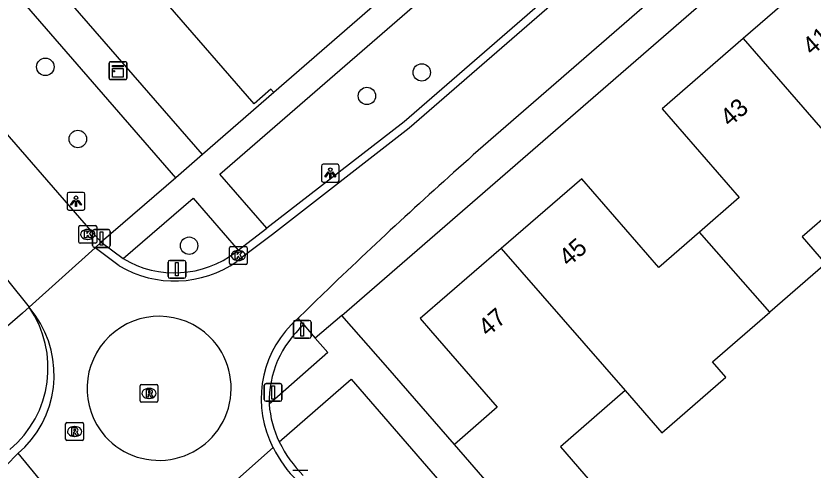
# Model space of a CAD drawing. Extents: x 155888 to 156864, y 383882 to 384671.
# Drawn here: x 156182.75 to 156227.53, y 384186.7 to 384212.22 of the extents above; entities that cross this region are included whole.
import ezdxf

# ---------------------------------------------------------------- set-up
doc = ezdxf.new("R2010")
doc.units = 0
for name, color, linetype in [('IMGEO_Afsluitpaal', 7, 'Continuous'), ('IMGEO_Boom', 7, 'Continuous'), ('IMGEO_Kast', 7, 'Continuous'), ('IMGEO_Kolk', 7, 'Continuous'), ('IMGEO_Lichtpunt', 7, 'Continuous'), ('IMGEO_Pand', 7, 'Continuous'), ('IMGEO_Pand_nummerreeks', 7, 'Continuous'), ('IMGEO_Rijbaan_lokaal_gesloten', 7, 'Continuous'), ('IMGEO_Rijbaan_lokaal_open', 7, 'Continuous'), ('IMGEO_Rioolput', 7, 'Continuous'), ('IMGEO_Voetpad_open', 7, 'Continuous')]:
    doc.layers.add(name, color=color, linetype=linetype)

msp = doc.modelspace()

# ---------------------------------------------------------------- linework, layer by layer
at = {"layer": 'IMGEO_Afsluitpaal'}
for p, q in [((156187.156, 384200.215), (156187.946, 384200.215)), ((156187.946, 384200.215), (156187.156, 384200.215)), ((156187.056, 384199.315), (156187.056, 384200.115)), ((156187.056, 384200.115), (156187.056, 384199.315)), ((156188.046, 384200.115), (156188.046, 384199.315)), ((156188.046, 384199.315), (156188.046, 384200.115)), ((156187.946, 384199.215), (156187.156, 384199.215)), ((156187.156, 384199.215), (156187.946, 384199.215)), ((156191.296, 384197.584), (156191.296, 384198.384)), ((156191.296, 384198.384), (156191.296, 384197.584)), ((156191.396, 384198.484), (156192.186, 384198.484)), ((156192.186, 384198.484), (156191.396, 384198.484)), ((156192.286, 384198.384), (156192.286, 384197.584)), ((156192.286, 384197.584), (156192.286, 384198.384)), ((156192.186, 384197.484), (156191.396, 384197.484)), ((156191.396, 384197.484), (156192.186, 384197.484)), ((156198.337, 384194.208), (156198.337, 384195.008)), ((156198.337, 384195.008), (156198.337, 384194.208)), ((156198.437, 384195.108), (156199.227, 384195.108)), ((156199.227, 384195.108), (156198.437, 384195.108)), ((156199.327, 384195.008), (156199.327, 384194.208)), ((156199.327, 384194.208), (156199.327, 384195.008)), ((156199.227, 384194.108), (156198.437, 384194.108)), ((156198.437, 384194.108), (156199.227, 384194.108)), ((156196.702, 384190.664), (156196.702, 384191.464)), ((156196.702, 384191.464), (156196.702, 384190.664)), ((156196.802, 384191.564), (156197.592, 384191.564)), ((156197.592, 384191.564), (156196.802, 384191.564)), ((156197.692, 384191.464), (156197.692, 384190.664)), ((156197.692, 384190.664), (156197.692, 384191.464)), ((156197.592, 384190.564), (156196.802, 384190.564)), ((156196.802, 384190.564), (156197.592, 384190.564))]:
    msp.add_line(p, q, dxfattribs=at)
for points in [[(156187.476, 384200.09), (156187.626, 384200.09), (156187.626, 384199.34), (156187.476, 384199.34), (156187.476, 384200.09)], [(156191.716, 384198.359), (156191.866, 384198.359), (156191.866, 384197.609), (156191.716, 384197.609), (156191.716, 384198.359)], [(156198.757, 384194.983), (156198.907, 384194.983), (156198.907, 384194.233), (156198.757, 384194.233), (156198.757, 384194.983)], [(156197.122, 384191.439), (156197.272, 384191.439), (156197.272, 384190.689), (156197.122, 384190.689), (156197.122, 384191.439)]]:
    msp.add_lwpolyline(points, dxfattribs=at)
for centre, start, end in [((156187.156, 384200.115), 90, 180), ((156187.156, 384200.115), 90, 180), ((156187.946, 384200.115), 0, 90), ((156187.946, 384200.115), 360, 90), ((156187.156, 384199.315), 180, 270), ((156187.156, 384199.315), 180, 270), ((156187.946, 384199.315), 270, 0), ((156187.946, 384199.315), 270, 0), ((156191.396, 384198.384), 90, 180), ((156191.396, 384198.384), 90, 180), ((156192.186, 384198.384), 0, 90), ((156192.186, 384198.384), 360, 90), ((156191.396, 384197.584), 180, 270), ((156191.396, 384197.584), 180, 270), ((156192.186, 384197.584), 270, 0), ((156192.186, 384197.584), 270, 0), ((156198.437, 384195.008), 90, 180), ((156198.437, 384195.008), 90, 180), ((156199.227, 384195.008), 0, 90), ((156199.227, 384195.008), 360, 90), ((156198.437, 384194.208), 180, 270), ((156198.437, 384194.208), 180, 270), ((156199.227, 384194.208), 270, 0), ((156199.227, 384194.208), 270, 0), ((156196.802, 384191.464), 90, 180), ((156196.802, 384191.464), 90, 180), ((156197.592, 384191.464), 0, 90), ((156197.592, 384191.464), 360, 90), ((156196.802, 384190.664), 180, 270), ((156196.802, 384190.664), 180, 270), ((156197.592, 384190.664), 270, 0), ((156197.592, 384190.664), 270, 0)]:
    msp.add_arc(centre, 0.1, start, end, dxfattribs=at)
at = {"layer": 'IMGEO_Boom'}
for centre in [(156184.401, 384209.361), (156205.55, 384209.048), (156202.466, 384207.725), (156186.228, 384205.307), (156192.48, 384199.311)]:
    msp.add_circle(centre, 0.489, dxfattribs=at)
at = {"layer": 'IMGEO_Kast'}
for p, q in [((156188.054, 384209.648), (156188.895, 384209.648)), ((156188.895, 384209.648), (156188.054, 384209.648)), ((156187.979, 384208.723), (156187.979, 384209.564)), ((156187.979, 384209.564), (156187.979, 384208.723)), ((156188.979, 384209.573), (156188.979, 384208.732)), ((156188.979, 384208.732), (156188.979, 384209.573)), ((156188.904, 384208.648), (156188.063, 384208.648)), ((156188.063, 384208.648), (156188.904, 384208.648))]:
    msp.add_line(p, q, dxfattribs=at)
for points in [[(156188.174, 384209.438), (156188.774, 384209.438), (156188.774, 384209.353), (156188.174, 384209.353), (156188.174, 384209.438)], [(156188.174, 384209.263), (156188.774, 384209.263), (156188.774, 384208.774), (156188.174, 384208.774), (156188.174, 384209.263)]]:
    msp.add_lwpolyline(points, dxfattribs=at)
msp.add_circle((156188.258, 384209.112), 0.0377, dxfattribs=at)
for centre, start, end in [((156188.057, 384209.57), 92.4484, 184.2845), ((156188.057, 384209.57), 92.4484, 184.2845), ((156188.901, 384209.57), 2.4484, 94.2845), ((156188.901, 384209.57), 2.4484, 94.2845), ((156188.057, 384208.726), 182.4484, 274.2845), ((156188.057, 384208.726), 182.4484, 274.2845), ((156188.901, 384208.726), 272.4484, 4.2845), ((156188.901, 384208.726), 272.4484, 4.2845)]:
    msp.add_arc(centre, 0.0779, start, end, dxfattribs=at)
at = {"layer": 'IMGEO_Kolk'}
for p, q in [((156186.286, 384199.518), (156186.286, 384200.37)), ((156186.361, 384200.444), (156187.213, 384200.444)), ((156186.774, 384200.224), (156186.799, 384200.224)), ((156187.287, 384200.37), (156187.287, 384199.518)), ((156187.213, 384199.444), (156186.361, 384199.444)), ((156186.797, 384199.664), (156186.772, 384199.664)), ((156194.741, 384198.332), (156194.741, 384199.184)), ((156194.816, 384199.258), (156195.668, 384199.258)), ((156195.229, 384199.038), (156195.254, 384199.038)), ((156195.742, 384199.184), (156195.742, 384198.332)), ((156195.252, 384198.478), (156195.227, 384198.478)), ((156195.668, 384198.258), (156194.816, 384198.258)), ((156198.298, 384186.701), (156199.15, 384186.701))]:
    msp.add_line(p, q, dxfattribs=at)
for points in [[(156186.286, 384199.518), (156186.286, 384200.37)], [(156186.361, 384200.444), (156187.213, 384200.444)], [(156187.287, 384200.37), (156187.287, 384199.518)], [(156186.607, 384200.144), (156186.73, 384200.144), (156186.73, 384199.993), (156186.86, 384200.144), (156187.024, 384200.144), (156186.878, 384199.993), (156187.031, 384199.744), (156186.879, 384199.744), (156186.794, 384199.908), (156186.73, 384199.841), (156186.73, 384199.744), (156186.607, 384199.744), (156186.607, 384200.144)], [(156187.213, 384199.444), (156186.361, 384199.444)], [(156194.741, 384198.332), (156194.741, 384199.184)], [(156194.816, 384199.258), (156195.668, 384199.258)], [(156195.062, 384198.958), (156195.185, 384198.958), (156195.185, 384198.807), (156195.315, 384198.958), (156195.479, 384198.958), (156195.333, 384198.807), (156195.486, 384198.558), (156195.334, 384198.558), (156195.249, 384198.722), (156195.185, 384198.655), (156195.185, 384198.558), (156195.062, 384198.558), (156195.062, 384198.958)], [(156195.742, 384199.184), (156195.742, 384198.332)], [(156195.668, 384198.258), (156194.816, 384198.258)], [(156198.298, 384186.701), (156199.15, 384186.701)]]:
    msp.add_lwpolyline(points, dxfattribs=at)
for centre, start, end in [((156186.363, 384200.368), 91.552, 178.448), ((156186.363, 384200.368), 91.552, 178.448), ((156187.211, 384200.368), 1.552, 88.448), ((156187.211, 384200.368), 1.552, 88.448), ((156186.363, 384199.52), 181.552, 268.448), ((156186.363, 384199.52), 181.552, 268.448), ((156187.211, 384199.52), 271.552, 358.448), ((156187.211, 384199.52), 271.552, 358.448), ((156194.818, 384199.182), 91.552, 178.448), ((156194.818, 384199.182), 91.552, 178.448), ((156195.666, 384199.182), 1.552, 88.448), ((156195.666, 384199.182), 1.552, 88.448), ((156194.818, 384198.334), 181.552, 268.448), ((156194.818, 384198.334), 181.552, 268.448), ((156195.666, 384198.334), 271.552, 358.448), ((156195.666, 384198.334), 271.552, 358.448)]:
    msp.add_arc(centre, 0.0765, start, end, dxfattribs=at)
for centre, major_axis, ratio, start_param, end_param in [((156186.773, 384199.944), (-0.387, 0.002), 0.722429, 4.712389, 7.853982), ((156186.798, 384199.944), (-0.39, 0.002), 0.717154, 1.570796, 4.712389), ((156195.228, 384198.758), (-0.387, 0.002), 0.722429, 4.712389, 7.853982), ((156195.253, 384198.758), (-0.39, 0.002), 0.717154, 1.570796, 4.712389)]:
    msp.add_ellipse(centre, major_axis=major_axis, ratio=ratio, start_param=start_param, end_param=end_param, dxfattribs=at)
at = {"layer": 'IMGEO_Lichtpunt'}
for p, q in [((156199.91, 384203.789), (156199.91, 384202.982)), ((156199.91, 384203.789), (156199.91, 384202.982)), ((156200.812, 384203.884), (156200.004, 384203.884)), ((156200.812, 384203.884), (156200.004, 384203.884)), ((156200.906, 384202.982), (156200.906, 384203.789)), ((156200.906, 384202.982), (156200.906, 384203.789)), ((156200.004, 384202.888), (156200.812, 384202.888)), ((156200.004, 384202.888), (156200.812, 384202.888)), ((156185.624, 384202.21), (156185.624, 384201.403)), ((156185.624, 384202.21), (156185.624, 384201.403)), ((156186.526, 384202.305), (156185.718, 384202.305)), ((156186.526, 384202.305), (156185.718, 384202.305)), ((156186.62, 384201.403), (156186.62, 384202.21)), ((156186.62, 384201.403), (156186.62, 384202.21)), ((156185.718, 384201.309), (156186.526, 384201.309)), ((156185.718, 384201.309), (156186.526, 384201.309))]:
    msp.add_line(p, q, dxfattribs=at)
for points in [[(156200.284, 384203.453), (156200.323, 384203.425), (156200.135, 384203.163), (156200.097, 384203.19), (156200.284, 384203.453)], [(156200.386, 384203.405), (156200.433, 384203.405), (156200.433, 384203.083), (156200.386, 384203.083), (156200.386, 384203.405)], [(156200.496, 384203.425), (156200.534, 384203.452), (156200.721, 384203.19), (156200.682, 384203.162), (156200.496, 384203.425)], [(156185.998, 384201.874), (156186.037, 384201.846), (156185.849, 384201.584), (156185.811, 384201.611), (156185.998, 384201.874)], [(156186.1, 384201.826), (156186.147, 384201.826), (156186.147, 384201.504), (156186.1, 384201.504), (156186.1, 384201.826)], [(156186.21, 384201.846), (156186.248, 384201.873), (156186.435, 384201.611), (156186.396, 384201.583), (156186.21, 384201.846)]]:
    msp.add_lwpolyline(points, dxfattribs=at)
for centre in [(156200.409, 384203.587), (156186.123, 384202.008)]:
    msp.add_circle(centre, 0.0994, dxfattribs=at)
for centre, start, end in [((156200.004, 384203.789), 90, 180), ((156200.004, 384203.789), 90, 180), ((156200.812, 384203.789), 0, 90), ((156200.812, 384203.789), 0, 90), ((156200.004, 384202.982), 180, 270), ((156200.004, 384202.982), 180, 270), ((156200.812, 384202.982), 270, 0), ((156200.812, 384202.982), 270, 360), ((156185.718, 384202.21), 90, 180), ((156185.718, 384202.21), 90, 180), ((156186.526, 384202.21), 0, 90), ((156186.526, 384202.21), 0, 90), ((156185.718, 384201.403), 180, 270), ((156185.718, 384201.403), 180, 270), ((156186.526, 384201.403), 270, 0), ((156186.526, 384201.403), 270, 360)]:
    msp.add_arc(centre, 0.0946, start, end, dxfattribs=at)
at = {"layer": 'IMGEO_Pand'}
for points in [[(156193.222, 384204.436), (156176.885, 384223.227)], [(156197.232, 384207.919), (156197.069, 384208.108), (156196.125, 384207.288), (156191.278, 384212.867), (156195.807, 384216.801), (156196.402, 384216.115), (156196.523, 384216.22)], [(156234.738, 384211.877), (156232.451, 384209.892), (156228.125, 384214.877), (156223.613, 384210.955)], [(156223.613, 384210.955), (156219.061, 384206.998), (156223.387, 384202.013), (156221.142, 384200.069)], [(156223.613, 384210.955), (156230.56, 384202.956)], [(156197.232, 384207.919), (156193.222, 384204.436)], [(156221.142, 384200.069), (156218.858, 384198.091), (156214.532, 384203.076), (156210.015, 384199.157)], [(156230.56, 384202.956), (156226.925, 384199.801), (156228.235, 384198.292), (156225.107, 384195.576)], [(156225.107, 384195.576), (156221.142, 384200.069)], [(156210.015, 384199.157), (156205.468, 384195.212), (156206.04, 384194.553), (156209.789, 384190.233), (156207.382, 384188.136)], [(156210.015, 384199.157), (156216.977, 384191.166)], [(156216.977, 384191.166), (156219.037, 384188.801), (156222.629, 384191.931), (156221.889, 384192.783), (156225.107, 384195.576)], [(156216.977, 384191.166), (156213.335, 384188.004), (156214.645, 384186.494), (156216.92, 384183.872), (156213.609, 384180.988)], [(156213.609, 384180.988), (156211.324, 384183.613), (156207.382, 384188.136)]]:
    msp.add_lwpolyline(points, dxfattribs=at)
at = {"layer": 'IMGEO_Rijbaan_lokaal_gesloten'}
for points in [[(156291.303, 384281.083), (156255.539, 384250), (156246.06, 384241.762), (156243.102, 384239.116), (156204.848, 384205.921), (156197.157, 384199.948), (156195.594, 384198.757), (156195.167, 384198.429)], [(156289.497, 384274.681), (156289.299, 384274.644), (156289.1, 384274.566), (156260.888, 384250), (156246.061, 384237.089), (156208.721, 384204.654)], [(156187.538, 384199.508), (156187.099, 384199.995), (156186.961, 384200.164), (156180.888, 384207.129), (156178.133, 384210.306), (156146.011, 384247.291), (156145.532, 384247.791)], [(156152.038, 384232.13), (156182.276, 384197.368), (156183.494, 384195.849)], [(156187.195, 384199.198), (156187.538, 384199.508)], [(156183.494, 384195.849), (156187.195, 384199.198)], [(156188.543, 384198.187), (156187.195, 384199.198)], [(156200.017, 384196.613), (156199.543, 384196.155), (156199.071, 384195.696), (156198.6, 384195.236)], [(156198.6, 384195.236), (156198.21, 384194.855)], [(156090.359, 384107.06), (156090.661, 384106.714), (156092.905, 384108.685), (156093.299, 384109.034), (156140.299, 384149.84), (156174.242, 384179.33), (156175.717, 384180.678), (156177.178, 384182.041), (156178.624, 384183.419), (156180.056, 384184.813), (156181.472, 384186.221), (156182.874, 384187.645)], [(156182.874, 384187.645), (156183.244, 384187.993)], [(156185.633, 384184.294), (156182.874, 384187.645)], [(156197.192, 384187.968), (156193.025, 384184.269)]]:
    msp.add_lwpolyline(points, dxfattribs=at)
for centre, radius, start, end in [((156392.405, 383997.094), 277.166, 131.50773, 133.95751), ((156191.668, 384203.428), 6.102, 239.1959, 304.9887), ((156179.071, 384192.058), 5.826, 315.755, 40.5996), ((156202.485, 384190.704), 5.959, 135.848, 207.3354), ((156203.692, 384191.252), 7.282, 206.8032, 225.1718)]:
    msp.add_arc(centre, radius, start, end, dxfattribs=at)
at = {"layer": 'IMGEO_Rijbaan_lokaal_open'}
for points in [[(156242.8, 384239.463), (156204.556, 384206.277), (156196.854, 384200.295)], [(156195.238, 384199.063), (156196.854, 384200.295)], [(156187.538, 384199.508), (156188.776, 384198.583)], [(156195.238, 384199.063), (156195.103, 384198.952)], [(156198.918, 384194.869), (156198.6, 384195.236)]]:
    msp.add_lwpolyline(points, dxfattribs=at)
for centre, radius, start, end in [((156191.667, 384203.432), 5.646, 239.195, 307.4806), ((156178.577, 384192.448), 5.979, 309.83, 34.6652), ((156190.802, 384191.285), 4.056, 45.4324, 221.549), ((156202.764, 384190.536), 5.793, 131.5931, 181.3085), ((156190.787, 384191.301), 4.056, 221.8451, 45.1364), ((156202.961, 384190.885), 6.008, 184.5956, 205.6769), ((156203.783, 384191.328), 6.941, 206.0306, 225.2232)]:
    msp.add_arc(centre, radius, start, end, dxfattribs=at)
at = {"layer": 'IMGEO_Rioolput'}
for p, q in [((156189.727, 384190.583), (156189.727, 384191.435)), ((156189.802, 384191.509), (156190.654, 384191.509)), ((156190.215, 384191.289), (156190.24, 384191.289)), ((156190.728, 384191.435), (156190.728, 384190.583)), ((156190.654, 384190.509), (156189.802, 384190.509)), ((156190.238, 384190.729), (156190.213, 384190.729)), ((156185.543, 384188.443), (156185.543, 384189.295)), ((156185.618, 384189.369), (156186.47, 384189.369)), ((156186.031, 384189.149), (156186.056, 384189.149)), ((156186.544, 384189.295), (156186.544, 384188.443)), ((156186.054, 384188.589), (156186.029, 384188.589)), ((156186.47, 384188.369), (156185.618, 384188.369))]:
    msp.add_line(p, q, dxfattribs=at)
for points in [[(156189.727, 384190.583), (156189.727, 384191.435)], [(156189.802, 384191.509), (156190.654, 384191.509)], [(156190.728, 384191.435), (156190.728, 384190.583)], [(156190.316, 384191.207), (156190.064, 384191.209), (156190.064, 384190.809)], [(156190.064, 384190.809), (156190.188, 384190.809), (156190.188, 384190.971), (156190.199, 384190.971)], [(156190.242, 384191.128), (156190.188, 384191.128), (156190.188, 384191.047)], [(156190.188, 384191.047), (156190.24, 384191.047)], [(156190.246, 384190.942), (156190.317, 384190.809), (156190.457, 384190.809), (156190.392, 384190.935)], [(156190.654, 384190.509), (156189.802, 384190.509)], [(156185.543, 384188.443), (156185.543, 384189.295)], [(156185.618, 384189.369), (156186.47, 384189.369)], [(156186.132, 384189.067), (156185.88, 384189.069), (156185.88, 384188.669)], [(156186.058, 384188.988), (156186.004, 384188.988), (156186.004, 384188.907)], [(156186.544, 384189.295), (156186.544, 384188.443)], [(156185.88, 384188.669), (156186.004, 384188.669), (156186.004, 384188.831), (156186.015, 384188.831)], [(156186.004, 384188.907), (156186.056, 384188.907)], [(156186.062, 384188.802), (156186.133, 384188.669), (156186.273, 384188.669), (156186.208, 384188.795)], [(156186.47, 384188.369), (156185.618, 384188.369)]]:
    msp.add_lwpolyline(points, dxfattribs=at)
for centre, radius, start, end in [((156189.804, 384191.433), 0.0765, 91.552, 178.448), ((156189.804, 384191.433), 0.0765, 91.552, 178.448), ((156190.652, 384191.433), 0.0765, 1.552, 88.448), ((156190.652, 384191.433), 0.0765, 1.552, 88.448), ((156190.198, 384190.918), 0.0533, 26.0293, 88.6989), ((156190.224, 384191.236), 0.19, 274.7715, 282.9687), ((156190.248, 384191.032), 0.0964, 77.0061, 93.1865), ((156190.262, 384191.089), 0.0378, 276.6634, 79.6772), ((156190.315, 384191.097), 0.109, 350.3612, 89.416), ((156190.313, 384191.097), 0.112, 277.5842, 350.9817), ((156190.297, 384190.882), 0.108, 29.5134, 73.7905), ((156189.804, 384190.585), 0.0765, 181.552, 268.448), ((156189.804, 384190.585), 0.0765, 181.552, 268.448), ((156190.652, 384190.585), 0.0765, 271.552, 358.448), ((156190.652, 384190.585), 0.0765, 271.552, 358.448), ((156185.62, 384189.293), 0.0765, 91.552, 178.448), ((156185.62, 384189.293), 0.0765, 91.552, 178.448), ((156186.064, 384188.892), 0.0964, 77.0061, 93.1865), ((156186.078, 384188.949), 0.0378, 276.6634, 79.6772), ((156186.131, 384188.957), 0.109, 350.3612, 89.416), ((156186.468, 384189.293), 0.0765, 1.552, 88.448), ((156186.468, 384189.293), 0.0765, 1.552, 88.448), ((156186.014, 384188.778), 0.0533, 26.0293, 88.6989), ((156186.04, 384189.096), 0.19, 274.7715, 282.9687), ((156186.129, 384188.957), 0.112, 277.5842, 350.9817), ((156186.113, 384188.742), 0.108, 29.5134, 73.7905), ((156185.62, 384188.445), 0.0765, 181.552, 268.448), ((156185.62, 384188.445), 0.0765, 181.552, 268.448), ((156186.468, 384188.445), 0.0765, 271.552, 358.448), ((156186.468, 384188.445), 0.0765, 271.552, 358.448)]:
    msp.add_arc(centre, radius, start, end, dxfattribs=at)
for centre, major_axis, ratio, start_param, end_param in [((156190.214, 384191.009), (-0.387, 0.002), 0.722429, 4.712389, 7.853982), ((156190.239, 384191.009), (-0.39, 0.002), 0.717154, 1.570796, 4.712389), ((156186.03, 384188.869), (-0.387, 0.002), 0.722429, 4.712389, 7.853982), ((156186.055, 384188.869), (-0.39, 0.002), 0.717154, 1.570796, 4.712389)]:
    msp.add_ellipse(centre, major_axis=major_axis, ratio=ratio, start_param=start_param, end_param=end_param, dxfattribs=at)
at = {"layer": 'IMGEO_Voetpad_open'}
for points in [[(156191.739, 384203.118), (156151.054, 384250), (156149.771, 384251.478)], [(156196.854, 384200.295), (156194.203, 384203.337), (156239.812, 384242.902)], [(156183.494, 384195.849), (156183.115, 384195.519), (156180.435, 384193.22), (156147.538, 384231.013)], [(156201.062, 384195.394), (156242.149, 384231.047)], [(156204.623, 384214.339), (156197.232, 384207.919)], [(156193.222, 384204.436), (156191.739, 384203.118)], [(156191.739, 384203.118), (156187.538, 384199.508)], [(156188.776, 384198.583), (156192.706, 384201.982), (156195.238, 384199.063)], [(156201.062, 384195.394), (156199.564, 384194.123)], [(156207.382, 384188.136), (156203.635, 384192.439), (156201.062, 384195.394)], [(156198.918, 384194.869), (156199.564, 384194.123)], [(156199.564, 384194.123), (156200.274, 384193.303), (156196.972, 384190.404)], [(156197.546, 384188.282), (156201.574, 384191.802), (156230.362, 384158.557), (156226.35, 384155.089)]]:
    msp.add_lwpolyline(points, dxfattribs=at)

# ---------------------------------------------------------------- texts
at = {"layer": 'IMGEO_Pand_nummerreeks'}
for s, rotation, p in [('41', 41.0009, (156227.473, 384209.965)), ('43', 40.9992, (156222.855, 384205.951)), ('45', 40.9436, (156213.791, 384198.092)), ('47', 40.9452, (156209.259, 384194.16))]:
    msp.add_text(s, height=1, rotation=rotation, dxfattribs=at).set_placement(p)

doc.saveas('drawing.dxf')
